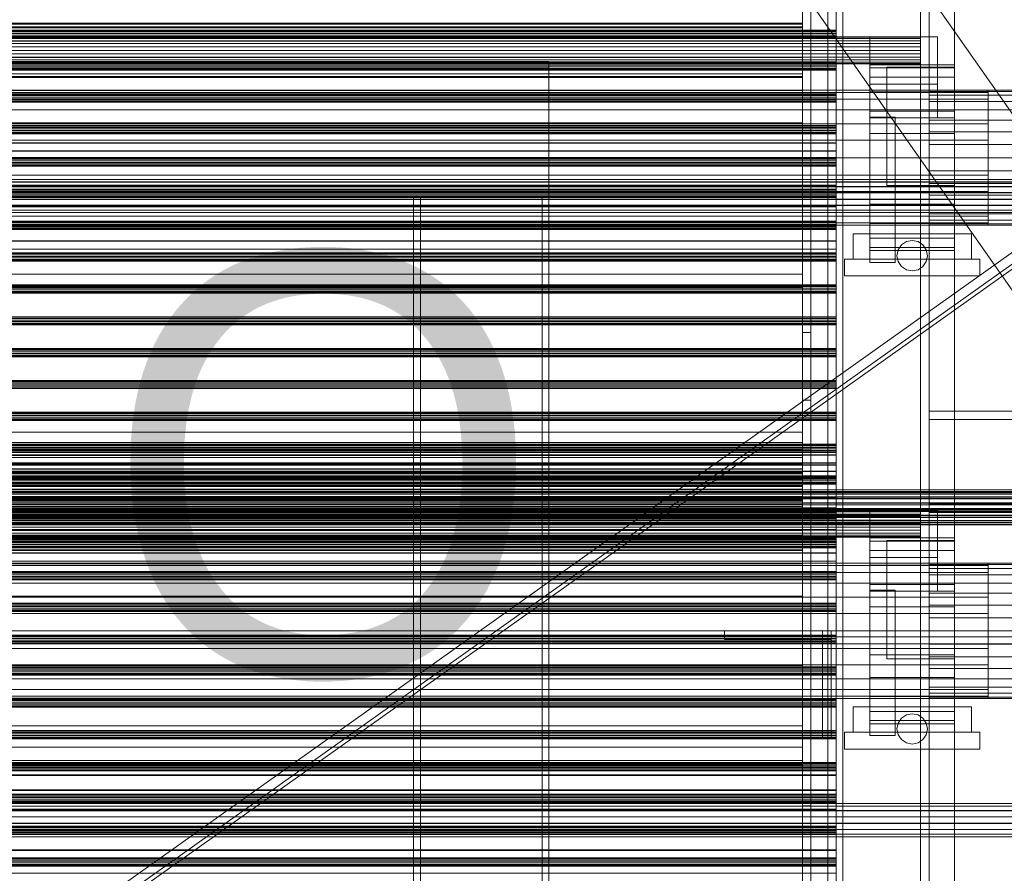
# Model space of a CAD drawing. Header units: millimetres. Extents: x -4395 to 65662, y -65530 to 6847.
# Tile 400 of 656: x 787 to 1369, y -34217 to -33712. Entities that reach past the tile are written whole.
import ezdxf

# ---------------------------------------------------------------- set-up
doc = ezdxf.new("R2010")
doc.units = ezdxf.units.MM
for name, color, linetype, lineweight in [('COTAS_O', 1, 'Continuous', 0), ('frontal_C01', 7, 'Continuous', 0), ('frontal_C03', 7, 'Continuous', 0), ('frontal_secador', 7, 'Continuous', 0), ('frontal_tolva', 7, 'Continuous', 0)]:
    doc.layers.add(name, color=color, linetype=linetype, lineweight=lineweight)
doc.dimstyles.new('R19_100', dxfattribs={"dimtxt": 250, "dimasz": 150, "dimexe": 150, "dimexo": 80, "dimgap": 100, "dimtad": 1, "dimtih": 1, "dimtoh": 1, "dimdsep": 46, "dimcen": 0.09, "dimadec": 0, "dimazin": 0, "dimtfac": 1, "dimtdec": 4, "dimtofl": 0, "dimtmove": 0, "dimatfit": 3, "dimfxl": 1, "dimtolj": 1, "dimtzin": 0, "dimarcsym": 0})

# ---------------------------------------------------------------- blocks, each defined once
blk = doc.blocks.new('DIM_R33_43')
at = {"layer": 'COTAS_O'}
for p, q in [((-1725, -33700), (-1575, -33655)), ((1725, -33700), (1575, -33655)), ((-1725, -34400), (-1725, -33700)), ((-1725, -33700), (1725, -33700)), ((-1725, -33700), (-1575, -33745)), ((1725, -33700), (1575, -33745)), ((1725, -34400), (1725, -33700))]:
    blk.add_line(p, q, dxfattribs=at)
blk.add_text('3450 O', height=250, dxfattribs=at).set_placement((0, -33600))
blk = doc.blocks.new('DIM_R33_47')
at = {"layer": 'COTAS_O'}
for p, q in [((-650, -34200), (-500, -34155)), ((650, -34200), (500, -34155)), ((-650, -34900), (-650, -34200)), ((-650, -34200), (650, -34200)), ((-650, -34200), (-500, -34245)), ((650, -34200), (500, -34245)), ((650, -34900), (650, -34200))]:
    blk.add_line(p, q, dxfattribs=at)
blk.add_text('1300 O', height=250, dxfattribs=at).set_placement((0, -34100))

msp = doc.modelspace()

# ---------------------------------------------------------------- linework, layer by layer
at = {"layer": 'frontal_C01'}
for p, q in [((-1100, -33736.606), (1100, -33736.606)), ((1100, -33740.606), (-1100, -33740.606)), ((1100, -33736.606), (1100, -33816.606)), ((1100, -33736.606), (1100, -33740.606)), ((1100, -33812.606), (1100, -33740.606)), ((-1100, -33812.606), (1100, -33812.606)), ((-1100, -33816.606), (1100, -33816.606)), ((1020, -35988), (1020, -33816.606)), ((1020, -33816.606), (1024, -33816.606)), ((1100, -33816.606), (1020, -33816.606)), ((1024, -35988), (1024, -33816.606)), ((1024, -33816.606), (1096, -33816.606)), ((1096, -33816.606), (1096, -35988)), ((1100, -33816.606), (1096, -33816.606)), ((1100, -33816.606), (1100, -33812.606)), ((1100, -35988), (1100, -33816.606))]:
    msp.add_line(p, q, dxfattribs=at)
at = {"layer": 'frontal_C03'}
for p, q in [((1270, -35234.965), (1270, -32645.272)), ((1274, -32645.272), (1274, -35234.965)), ((1270, -32745.445), (1270, -35335.139)), ((1274, -35335.139), (1274, -32745.445)), ((1270, -33718.011), (-1230, -33718.011)), ((1270, -33718.397), (-1230, -33718.397)), ((1270, -33719.063), (1270, -33718.011)), ((1270, -33718.011), (1270, -33718.397)), ((1270, -33718.397), (1270, -33719.995)), ((1270, -33719.063), (-1230, -33719.063)), ((-1230, -33719.995), (1270, -33719.995)), ((1270, -33720.937), (-1230, -33720.937)), ((1270, -33721.869), (-1230, -33721.869)), ((1270, -33722.535), (-1230, -33722.535)), ((1270, -33722.921), (-1230, -33722.921)), ((1270, -33720.937), (1270, -33719.063)), ((1270, -33719.995), (1270, -33721.869)), ((1270, -33722.535), (1270, -33720.937)), ((1270, -33721.869), (1270, -33722.921)), ((1270, -33722.921), (1270, -33722.535)), ((1270, -33736.852), (-1230, -33736.852)), ((1270, -33737.238), (-1230, -33737.238)), ((1270, -33737.904), (-1230, -33737.904)), ((-1230, -33738.836), (1270, -33738.836)), ((1270, -33739.778), (-1230, -33739.778)), ((1270, -33740.71), (-1230, -33740.71)), ((1270, -33741.376), (-1230, -33741.376)), ((1270, -33741.762), (-1230, -33741.762)), ((1270, -33737.904), (1270, -33736.852)), ((1270, -33736.852), (1270, -33737.238)), ((1270, -33737.238), (1270, -33738.836)), ((1270, -33739.778), (1270, -33737.904)), ((1270, -33738.836), (1270, -33740.71)), ((1270, -33741.376), (1270, -33739.778)), ((1270, -33740.71), (1270, -33741.762)), ((1270, -33741.762), (1270, -33741.376)), ((1270, -33755.693), (-1230, -33755.693)), ((1270, -33756.079), (-1230, -33756.079)), ((1270, -33756.745), (-1230, -33756.745)), ((-1230, -33757.677), (1270, -33757.677)), ((1270, -33758.619), (-1230, -33758.619)), ((1270, -33759.551), (-1230, -33759.551)), ((1270, -33756.745), (1270, -33755.693)), ((1270, -33755.693), (1270, -33756.079)), ((1270, -33756.079), (1270, -33757.677)), ((1270, -33758.619), (1270, -33756.745)), ((1270, -33757.677), (1270, -33759.551)), ((1270, -33760.217), (1270, -33758.619)), ((1270, -33759.551), (1270, -33760.603)), ((1270, -33760.217), (-1230, -33760.217)), ((1270, -33760.603), (-1230, -33760.603)), ((1270, -33760.603), (1270, -33760.217)), ((1270, -33774.534), (-1230, -33774.534)), ((1270, -33774.92), (-1230, -33774.92)), ((1270, -33775.586), (-1230, -33775.586)), ((-1230, -33776.518), (1270, -33776.518)), ((1270, -33775.586), (1270, -33774.534)), ((1270, -33774.534), (1270, -33774.92)), ((1270, -33774.92), (1270, -33776.518)), ((1270, -33777.46), (1270, -33775.586)), ((1270, -33776.518), (1270, -33778.392)), ((1270, -33777.46), (-1230, -33777.46)), ((1270, -33778.392), (-1230, -33778.392)), ((1270, -33779.058), (-1230, -33779.058)), ((1270, -33779.444), (-1230, -33779.444)), ((1270, -33779.058), (1270, -33777.46)), ((1270, -33778.392), (1270, -33779.444)), ((1270, -33779.444), (1270, -33779.058)), ((1270, -33784.766), (-1230, -33784.766)), ((1270, -33784.851), (-1230, -33784.851)), ((1270, -33789.465), (1270, -33784.766)), ((1270, -33784.766), (1270, -33784.851)), ((1270, -33784.851), (1270, -33789.707)), ((1270, -33789.465), (-1230, -33789.465)), ((1270, -33789.707), (-1230, -33789.707)), ((1270, -33793.375), (-1230, -33793.375)), ((1270, -33793.761), (-1230, -33793.761)), ((1270, -33794.427), (-1230, -33794.427)), ((1270, -33798.234), (1270, -33789.465)), ((1270, -33789.707), (1270, -33798.596)), ((1270, -33794.427), (1270, -33793.375)), ((1270, -33793.375), (1270, -33793.761)), ((1270, -33793.761), (1270, -33795.359)), ((1270, -33796.301), (1270, -33794.427)), ((-1230, -33795.359), (1270, -33795.359)), ((1270, -33796.301), (-1230, -33796.301)), ((1270, -33797.233), (-1230, -33797.233)), ((1270, -33797.899), (-1230, -33797.899)), ((1270, -33798.234), (-1230, -33798.234)), ((1270, -33798.285), (-1230, -33798.285)), ((1270, -33798.596), (-1230, -33798.596)), ((1270, -33795.359), (1270, -33797.233)), ((1270, -33797.899), (1270, -33796.301)), ((1270, -33797.233), (1270, -33798.285)), ((1270, -33798.285), (1270, -33797.899)), ((1270, -33809.736), (1270, -33798.234)), ((1270, -33798.596), (1270, -33810.164)), ((1516, -33806.372), (-1476, -33806.372)), ((1516, -33806.398), (-1476, -33806.398)), ((1516, -33807.84), (-1476, -33807.84)), ((1516, -33807.916), (-1476, -33807.916)), ((1516, -33810.58), (-1476, -33810.58)), ((1516, -33810.694), (-1476, -33810.694)), ((1270, -33809.736), (-1230, -33809.736)), ((-1230, -33810.164), (1270, -33810.164)), ((1270, -33822.222), (1270, -33809.736)), ((1270, -33810.164), (1270, -33822.649)), ((1516, -33814.175), (-1476, -33814.175)), ((-1476, -33814.309), (1516, -33814.309)), ((1270, -33812.216), (-1230, -33812.216)), ((1270, -33812.602), (-1230, -33812.602)), ((1270, -33813.268), (-1230, -33813.268)), ((-1230, -33814.2), (1270, -33814.2)), ((1270, -33815.142), (-1230, -33815.142)), ((1270, -33816.074), (-1230, -33816.074)), ((1270, -33816.74), (-1230, -33816.74)), ((1270, -33817.126), (-1230, -33817.126)), ((1270, -33813.268), (1270, -33812.216)), ((1270, -33812.216), (1270, -33812.602)), ((1270, -33812.602), (1270, -33814.2)), ((1270, -33815.142), (1270, -33813.268)), ((1270, -33814.2), (1270, -33816.074)), ((1270, -33816.74), (1270, -33815.142)), ((1270, -33816.074), (1270, -33817.126)), ((1270, -33817.126), (1270, -33816.74)), ((1516, -33818.077), (-1476, -33818.077)), ((1516, -33818.21), (-1476, -33818.21)), ((1516, -33821.692), (-1476, -33821.692)), ((1516, -33821.805), (-1476, -33821.805)), ((1270, -33822.222), (-1230, -33822.222)), ((1270, -33822.649), (-1230, -33822.649)), ((1270, -33833.789), (1270, -33822.222)), ((1270, -33822.649), (1270, -33834.152)), ((1516, -33824.469), (-1476, -33824.469)), ((1516, -33824.545), (-1476, -33824.545)), ((1516, -33825.987), (-1476, -33825.987)), ((1516, -33826.014), (-1476, -33826.014)), ((1270, -33831.057), (-1230, -33831.057)), ((1270, -33831.443), (-1230, -33831.443)), ((1270, -33832.109), (-1230, -33832.109)), ((-1230, -33833.041), (1270, -33833.041)), ((1270, -33833.789), (-1230, -33833.789)), ((1270, -33833.983), (-1230, -33833.983)), ((1270, -33834.152), (-1230, -33834.152)), ((1270, -33834.915), (-1230, -33834.915)), ((1270, -33832.109), (1270, -33831.057)), ((1270, -33831.057), (1270, -33831.443)), ((1270, -33831.443), (1270, -33833.041)), ((1270, -33833.983), (1270, -33832.109)), ((1270, -33833.041), (1270, -33834.915)), ((1270, -33842.678), (1270, -33833.789)), ((1270, -33835.581), (1270, -33833.983)), ((1270, -33834.152), (1270, -33842.92)), ((1270, -33834.915), (1270, -33835.967)), ((1270, -33835.581), (-1230, -33835.581)), ((1270, -33835.967), (-1230, -33835.967)), ((1270, -33835.967), (1270, -33835.581)), ((1270, -33842.678), (-1230, -33842.678)), ((1270, -33842.92), (-1230, -33842.92)), ((1270, -33847.535), (1270, -33842.678)), ((1270, -33842.92), (1270, -33847.62)), ((1270, -33847.535), (-1230, -33847.535)), ((1270, -33847.62), (-1230, -33847.62)), ((1270, -33849.898), (-1230, -33849.898)), ((1270, -33850.284), (-1230, -33850.284)), ((1270, -33850.95), (-1230, -33850.95)), ((-1230, -33851.882), (1270, -33851.882)), ((1270, -33852.824), (-1230, -33852.824)), ((1270, -33847.62), (1270, -33847.535)), ((1270, -33850.95), (1270, -33849.898)), ((1270, -33849.898), (1270, -33850.284)), ((1270, -33850.284), (1270, -33851.882)), ((1270, -33852.824), (1270, -33850.95)), ((1270, -33851.882), (1270, -33853.756)), ((1270, -33854.422), (1270, -33852.824)), ((1270, -33853.756), (-1230, -33853.756)), ((1270, -33854.422), (-1230, -33854.422)), ((1270, -33854.808), (-1230, -33854.808)), ((1270, -33853.756), (1270, -33854.808)), ((1270, -33854.808), (1270, -33854.422)), ((1270, -33868.739), (-1230, -33868.739)), ((1270, -33869.125), (-1230, -33869.125)), ((1270, -33869.791), (-1230, -33869.791)), ((1270, -33869.791), (1270, -33868.739)), ((1270, -33868.739), (1270, -33869.125)), ((1270, -33869.125), (1270, -33870.723)), ((1270, -33871.665), (1270, -33869.791)), ((-1230, -33870.723), (1270, -33870.723)), ((1270, -33871.665), (-1230, -33871.665)), ((1270, -33872.597), (-1230, -33872.597)), ((1270, -33873.263), (-1230, -33873.263)), ((1270, -33873.649), (-1230, -33873.649)), ((1270, -33870.723), (1270, -33872.597)), ((1270, -33873.263), (1270, -33871.665)), ((1270, -33872.597), (1270, -33873.649)), ((1270, -33873.649), (1270, -33873.263)), ((1270, -33887.58), (-1230, -33887.58)), ((1270, -33888.632), (1270, -33887.58)), ((1270, -33887.58), (1270, -33887.966)), ((1270, -33887.966), (-1230, -33887.966)), ((1270, -33888.632), (-1230, -33888.632)), ((-1230, -33889.564), (1270, -33889.564)), ((1270, -33890.506), (-1230, -33890.506)), ((1270, -33891.438), (-1230, -33891.438)), ((1270, -33892.104), (-1230, -33892.104)), ((1270, -33892.49), (-1230, -33892.49)), ((1270, -33887.966), (1270, -33889.564)), ((1270, -33890.506), (1270, -33888.632)), ((1270, -33889.564), (1270, -33891.438)), ((1270, -33892.104), (1270, -33890.506)), ((1270, -33891.438), (1270, -33892.49)), ((1270, -33892.49), (1270, -33892.104)), ((1270, -33906.421), (-1230, -33906.421)), ((1270, -33906.807), (-1230, -33906.807)), ((1270, -33907.473), (-1230, -33907.473)), ((-1230, -33908.405), (1270, -33908.405)), ((1270, -33909.347), (-1230, -33909.347)), ((1270, -33910.279), (-1230, -33910.279)), ((1270, -33910.945), (-1230, -33910.945)), ((1270, -33907.473), (1270, -33906.421)), ((1270, -33906.421), (1270, -33906.807)), ((1270, -33906.807), (1270, -33908.405)), ((1270, -33909.347), (1270, -33907.473)), ((1270, -33908.405), (1270, -33910.279)), ((1270, -33910.945), (1270, -33909.347)), ((1270, -33910.279), (1270, -33911.331)), ((1270, -33911.331), (1270, -33910.945)), ((1270, -33911.331), (-1230, -33911.331)), ((1270, -33925.262), (-1230, -33925.262)), ((1270, -33925.648), (-1230, -33925.648)), ((1270, -33926.314), (-1230, -33926.314)), ((-1230, -33927.246), (1270, -33927.246)), ((1270, -33928.188), (-1230, -33928.188)), ((1270, -33926.314), (1270, -33925.262)), ((1270, -33925.262), (1270, -33925.648)), ((1270, -33925.648), (1270, -33927.246)), ((1270, -33928.188), (1270, -33926.314)), ((1270, -33927.246), (1270, -33929.12)), ((1270, -33929.786), (1270, -33928.188)), ((1270, -33929.12), (-1230, -33929.12)), ((1270, -33929.786), (-1230, -33929.786)), ((1270, -33930.172), (-1230, -33930.172)), ((1270, -33929.12), (1270, -33930.172)), ((1270, -33930.172), (1270, -33929.786)), ((1270, -33944.103), (-1230, -33944.103)), ((1270, -33944.489), (-1230, -33944.489)), ((1270, -33945.155), (-1230, -33945.155)), ((1270, -33945.155), (1270, -33944.103)), ((1270, -33944.103), (1270, -33944.489)), ((1270, -33944.489), (1270, -33946.087)), ((1270, -33947.029), (1270, -33945.155)), ((-1230, -33946.087), (1270, -33946.087)), ((1270, -33947.029), (-1230, -33947.029)), ((1270, -33947.961), (-1230, -33947.961)), ((1270, -33948.627), (-1230, -33948.627)), ((1270, -33949.013), (-1230, -33949.013)), ((1270, -33946.087), (1270, -33947.961)), ((1270, -33948.627), (1270, -33947.029)), ((1270, -33947.961), (1270, -33949.013)), ((1270, -33949.013), (1270, -33948.627)), ((1270, -33962.944), (-1230, -33962.944)), ((1270, -33963.33), (-1230, -33963.33)), ((1270, -33963.996), (1270, -33962.944)), ((1270, -33962.944), (1270, -33963.33)), ((1270, -33963.33), (1270, -33964.928)), ((1270, -33963.996), (-1230, -33963.996)), ((-1230, -33964.928), (1270, -33964.928)), ((1270, -33965.87), (-1230, -33965.87)), ((1270, -33966.802), (-1230, -33966.802)), ((1270, -33967.468), (-1230, -33967.468)), ((1270, -33967.854), (-1230, -33967.854)), ((1270, -33965.87), (1270, -33963.996)), ((1270, -33964.928), (1270, -33966.802)), ((1270, -33967.468), (1270, -33965.87)), ((1270, -33966.802), (1270, -33967.854)), ((1270, -33967.854), (1270, -33967.468)), ((1270, -33969.407), (-1230, -33969.407)), ((1270, -33969.492), (-1230, -33969.492)), ((1270, -33974.107), (-1230, -33974.107)), ((1270, -33974.349), (-1230, -33974.349)), ((1270, -33974.107), (1270, -33969.407)), ((1270, -33969.407), (1270, -33969.492)), ((1270, -33969.492), (1270, -33974.349)), ((1270, -33982.875), (1270, -33974.107)), ((1270, -33974.349), (1270, -33983.238)), ((1270, -33975.291), (-1230, -33975.291)), ((1270, -33975.358), (-1230, -33975.358)), ((1270, -33978.963), (-1230, -33978.963)), ((1270, -33979.152), (-1230, -33979.152)), ((1270, -33978.963), (1270, -33975.291)), ((1270, -33975.291), (1270, -33975.358)), ((1270, -33975.358), (1270, -33979.152)), ((1270, -33985.813), (1270, -33978.963)), ((1270, -33979.152), (1270, -33986.096)), ((1270, -33981.785), (-1230, -33981.785)), ((1270, -33982.171), (-1230, -33982.171)), ((1270, -33982.837), (-1230, -33982.837)), ((1270, -33982.875), (-1230, -33982.875)), ((1270, -33983.238), (-1230, -33983.238)), ((-1230, -33983.769), (1270, -33983.769)), ((1270, -33984.711), (-1230, -33984.711)), ((1270, -33985.643), (-1230, -33985.643)), ((1270, -33985.813), (-1230, -33985.813)), ((1270, -33986.096), (-1230, -33986.096)), ((1270, -33986.309), (-1230, -33986.309)), ((1270, -33986.695), (-1230, -33986.695)), ((1270, -33982.837), (1270, -33981.785)), ((1270, -33981.785), (1270, -33982.171)), ((1270, -33982.171), (1270, -33983.769)), ((1270, -33984.711), (1270, -33982.837)), ((1270, -33994.378), (1270, -33982.875)), ((1270, -33983.238), (1270, -33994.805)), ((1270, -33983.769), (1270, -33985.643)), ((1270, -33986.309), (1270, -33984.711)), ((1270, -33985.643), (1270, -33986.695)), ((1270, -33994.8), (1270, -33985.813)), ((1270, -33986.096), (1270, -33995.133)), ((1270, -33986.695), (1270, -33986.309)), ((1516, -33990.023), (-1476, -33990.023)), ((1516, -33990.049), (-1476, -33990.049)), ((1516, -33991.013), (-1476, -33991.013)), ((1516, -33991.04), (-1476, -33991.04)), ((1516, -33991.491), (-1476, -33991.491)), ((1516, -33991.567), (-1476, -33991.567)), ((1516, -33992.482), (-1476, -33992.482)), ((1516, -33992.558), (-1476, -33992.558)), ((1516, -33994.231), (-1476, -33994.231)), ((1516, -33994.345), (-1476, -33994.345)), ((1516, -33995.222), (-1476, -33995.222)), ((1516, -33995.335), (-1476, -33995.335)), ((1516, -33997.826), (-1476, -33997.826)), ((-1476, -33997.959), (1516, -33997.959)), ((1270, -33994.378), (-1230, -33994.378)), ((1270, -33994.8), (-1230, -33994.8)), ((-1230, -33994.805), (1270, -33994.805)), ((-1230, -33995.133), (1270, -33995.133)), ((1270, -34006.863), (1270, -33994.378)), ((1270, -34004.554), (1270, -33994.8)), ((1270, -33994.805), (1270, -34007.291)), ((1270, -33995.133), (1270, -34004.888)), ((-1580, -34001.095), (1620, -34001.095)), ((1516, -33998.817), (-1476, -33998.817)), ((-1476, -33998.95), (1516, -33998.95)), ((1516, -34001.728), (-1476, -34001.728)), ((1516, -34001.861), (-1476, -34001.861)), ((1516, -34002.718), (-1476, -34002.718)), ((1516, -34002.852), (-1476, -34002.852)), ((1270, -34000.626), (-1230, -34000.626)), ((1270, -34001.012), (-1230, -34001.012)), ((1270, -34001.678), (-1230, -34001.678)), ((-1230, -34002.61), (1270, -34002.61)), ((1270, -34003.552), (-1230, -34003.552)), ((1270, -34001.678), (1270, -34000.626)), ((1270, -34000.626), (1270, -34001.012)), ((1270, -34001.012), (1270, -34002.61)), ((1270, -34003.552), (1270, -34001.678)), ((1270, -34002.61), (1270, -34004.484)), ((1270, -34005.15), (1270, -34003.552)), ((1620, -34005.095), (-1580, -34005.095)), ((1516, -34005.343), (-1476, -34005.343)), ((1516, -34005.456), (-1476, -34005.456)), ((1516, -34006.333), (-1476, -34006.333)), ((1516, -34006.446), (-1476, -34006.446)), ((1516, -34008.12), (-1476, -34008.12)), ((1516, -34008.196), (-1476, -34008.196)), ((1516, -34009.111), (-1476, -34009.111)), ((1516, -34009.187), (-1476, -34009.187)), ((1516, -34009.638), (-1476, -34009.638)), ((1516, -34009.664), (-1476, -34009.664)), ((1270, -34004.484), (-1230, -34004.484)), ((1270, -34004.554), (-1230, -34004.554)), ((1270, -34004.888), (-1230, -34004.888)), ((1270, -34005.15), (-1230, -34005.15)), ((1270, -34005.536), (-1230, -34005.536)), ((1270, -34006.863), (-1230, -34006.863)), ((1270, -34007.291), (-1230, -34007.291)), ((1270, -34004.484), (1270, -34005.536)), ((1270, -34013.591), (1270, -34004.554)), ((1270, -34004.888), (1270, -34013.874)), ((1270, -34005.536), (1270, -34005.15)), ((1270, -34018.431), (1270, -34006.863)), ((1270, -34007.291), (1270, -34018.793)), ((1516, -34010.629), (-1476, -34010.629)), ((1516, -34010.655), (-1476, -34010.655)), ((1270, -34013.591), (-1230, -34013.591)), ((1270, -34013.874), (-1230, -34013.874)), ((1270, -34020.535), (1270, -34013.591)), ((1270, -34013.874), (1270, -34020.724)), ((1270, -34018.431), (-1230, -34018.431)), ((1270, -34018.793), (-1230, -34018.793)), ((1270, -34019.467), (-1230, -34019.467)), ((1270, -34019.853), (-1230, -34019.853)), ((1270, -34020.519), (-1230, -34020.519)), ((1270, -34020.535), (-1230, -34020.535)), ((1270, -34020.724), (-1230, -34020.724)), ((-1230, -34021.451), (1270, -34021.451)), ((1270, -34027.32), (1270, -34018.431)), ((1270, -34018.793), (1270, -34027.562)), ((1270, -34020.519), (1270, -34019.467)), ((1270, -34019.467), (1270, -34019.853)), ((1270, -34019.853), (1270, -34021.451)), ((1270, -34022.393), (1270, -34020.519)), ((1270, -34024.329), (1270, -34020.535)), ((1270, -34020.724), (1270, -34024.396)), ((1270, -34021.451), (1270, -34023.325)), ((1270, -34022.393), (-1230, -34022.393)), ((1270, -34023.325), (-1230, -34023.325)), ((1270, -34023.991), (-1230, -34023.991)), ((1270, -34024.329), (-1230, -34024.329)), ((1270, -34024.377), (-1230, -34024.377)), ((1270, -34024.396), (-1230, -34024.396)), ((1270, -34027.32), (-1230, -34027.32)), ((1270, -34027.562), (-1230, -34027.562)), ((1270, -34023.991), (1270, -34022.393)), ((1270, -34023.325), (1270, -34024.377)), ((1270, -34024.377), (1270, -34023.991)), ((1270, -34024.396), (1270, -34024.329)), ((1270, -34032.176), (1270, -34027.32)), ((1270, -34027.562), (1270, -34032.261)), ((1270, -34032.176), (-1230, -34032.176)), ((1270, -34032.261), (-1230, -34032.261)), ((1270, -34032.261), (1270, -34032.176)), ((1270, -34038.308), (-1230, -34038.308)), ((1270, -34038.694), (-1230, -34038.694)), ((1270, -34039.36), (1270, -34038.308)), ((1270, -34038.308), (1270, -34038.694)), ((1270, -34038.694), (1270, -34040.292)), ((1270, -34039.36), (-1230, -34039.36)), ((-1230, -34040.292), (1270, -34040.292)), ((1270, -34041.234), (-1230, -34041.234)), ((1270, -34042.166), (-1230, -34042.166)), ((1270, -34042.832), (-1230, -34042.832)), ((1270, -34043.218), (-1230, -34043.218)), ((1270, -34041.234), (1270, -34039.36)), ((1270, -34040.292), (1270, -34042.166)), ((1270, -34042.832), (1270, -34041.234)), ((1270, -34042.166), (1270, -34043.218)), ((1270, -34043.218), (1270, -34042.832)), ((1270, -34057.149), (-1230, -34057.149)), ((1270, -34057.535), (-1230, -34057.535)), ((1270, -34058.201), (-1230, -34058.201)), ((-1230, -34059.133), (1270, -34059.133)), ((1270, -34060.075), (-1230, -34060.075)), ((1270, -34061.007), (-1230, -34061.007)), ((1270, -34061.673), (-1230, -34061.673)), ((1270, -34062.059), (-1230, -34062.059)), ((1270, -34058.201), (1270, -34057.149)), ((1270, -34057.149), (1270, -34057.535)), ((1270, -34057.535), (1270, -34059.133)), ((1270, -34060.075), (1270, -34058.201)), ((1270, -34059.133), (1270, -34061.007)), ((1270, -34061.673), (1270, -34060.075)), ((1270, -34061.007), (1270, -34062.059)), ((1270, -34062.059), (1270, -34061.673)), ((-1580, -34077.095), (1620, -34077.095)), ((1270, -34075.99), (-1230, -34075.99)), ((1270, -34076.376), (-1230, -34076.376)), ((1270, -34077.042), (-1230, -34077.042)), ((-1230, -34077.974), (1270, -34077.974)), ((1270, -34078.916), (-1230, -34078.916)), ((1270, -34079.848), (-1230, -34079.848)), ((1270, -34077.042), (1270, -34075.99)), ((1270, -34075.99), (1270, -34076.376)), ((1270, -34076.376), (1270, -34077.974)), ((1270, -34078.916), (1270, -34077.042)), ((1270, -34077.974), (1270, -34079.848)), ((1270, -34080.514), (1270, -34078.916)), ((1270, -34079.848), (1270, -34080.9)), ((-1580, -34081.095), (1620, -34081.095)), ((1270, -34080.514), (-1230, -34080.514)), ((1270, -34080.9), (-1230, -34080.9)), ((1270, -34080.9), (1270, -34080.514)), ((1270, -34094.831), (-1230, -34094.831)), ((1270, -34095.217), (-1230, -34095.217)), ((1270, -34095.883), (-1230, -34095.883)), ((-1230, -34096.815), (1270, -34096.815)), ((1270, -34095.883), (1270, -34094.831)), ((1270, -34094.831), (1270, -34095.217)), ((1270, -34095.217), (1270, -34096.815)), ((1270, -34097.757), (1270, -34095.883)), ((1270, -34096.815), (1270, -34098.689)), ((1270, -34097.757), (-1230, -34097.757)), ((1270, -34098.689), (-1230, -34098.689)), ((1270, -34099.355), (-1230, -34099.355)), ((1270, -34099.741), (-1230, -34099.741)), ((1270, -34099.355), (1270, -34097.757)), ((1270, -34098.689), (1270, -34099.741)), ((1270, -34099.741), (1270, -34099.355)), ((1270, -34113.672), (-1230, -34113.672)), ((1270, -34114.058), (-1230, -34114.058)), ((1270, -34114.724), (-1230, -34114.724)), ((1270, -34114.724), (1270, -34113.672)), ((1270, -34113.672), (1270, -34114.058)), ((1270, -34114.058), (1270, -34115.656)), ((1270, -34116.598), (1270, -34114.724)), ((-1230, -34115.656), (1270, -34115.656)), ((1270, -34116.598), (-1230, -34116.598)), ((1270, -34117.53), (-1230, -34117.53)), ((1270, -34118.196), (-1230, -34118.196)), ((1270, -34118.582), (-1230, -34118.582)), ((1270, -34115.656), (1270, -34117.53)), ((1270, -34118.196), (1270, -34116.598)), ((1270, -34117.53), (1270, -34118.582)), ((1270, -34118.582), (1270, -34118.196)), ((1270, -34132.513), (-1230, -34132.513)), ((1270, -34132.899), (-1230, -34132.899)), ((1270, -34133.565), (-1230, -34133.565)), ((-1230, -34134.497), (1270, -34134.497)), ((1270, -34135.439), (-1230, -34135.439)), ((1270, -34136.371), (-1230, -34136.371)), ((1270, -34137.037), (-1230, -34137.037)), ((1270, -34137.423), (-1230, -34137.423)), ((1270, -34133.565), (1270, -34132.513)), ((1270, -34132.513), (1270, -34132.899)), ((1270, -34132.899), (1270, -34134.497)), ((1270, -34135.439), (1270, -34133.565)), ((1270, -34134.497), (1270, -34136.371)), ((1270, -34137.037), (1270, -34135.439)), ((1270, -34136.371), (1270, -34137.423)), ((1270, -34137.423), (1270, -34137.037)), ((1270, -34151.354), (-1230, -34151.354)), ((1270, -34151.74), (-1230, -34151.74)), ((1270, -34152.406), (-1230, -34152.406)), ((-1230, -34153.338), (1270, -34153.338)), ((1270, -34154.049), (-1230, -34154.049)), ((1270, -34154.134), (-1230, -34154.134)), ((1270, -34154.28), (-1230, -34154.28)), ((1270, -34155.212), (-1230, -34155.212)), ((1270, -34152.406), (1270, -34151.354)), ((1270, -34151.354), (1270, -34151.74)), ((1270, -34151.74), (1270, -34153.338)), ((1270, -34154.28), (1270, -34152.406)), ((1270, -34153.338), (1270, -34155.212)), ((1270, -34158.749), (1270, -34154.049)), ((1270, -34154.049), (1270, -34154.134)), ((1270, -34154.134), (1270, -34158.991)), ((1270, -34155.878), (1270, -34154.28)), ((1270, -34155.212), (1270, -34156.264)), ((1270, -34155.878), (-1230, -34155.878)), ((1270, -34156.264), (-1230, -34156.264)), ((1270, -34158.749), (-1230, -34158.749)), ((1270, -34158.991), (-1230, -34158.991)), ((1270, -34156.264), (1270, -34155.878)), ((1270, -34167.517), (1270, -34158.749)), ((1270, -34158.991), (1270, -34167.879)), ((1270, -34167.517), (-1230, -34167.517)), ((1270, -34167.879), (-1230, -34167.879)), ((1270, -34170.195), (-1230, -34170.195)), ((1270, -34170.581), (-1230, -34170.581)), ((1270, -34171.247), (-1230, -34171.247)), ((-1230, -34172.179), (1270, -34172.179)), ((1270, -34173.121), (-1230, -34173.121)), ((1270, -34179.02), (1270, -34167.517)), ((1270, -34167.879), (1270, -34179.447)), ((1270, -34171.247), (1270, -34170.195)), ((1270, -34170.195), (1270, -34170.581)), ((1270, -34170.581), (1270, -34172.179)), ((1270, -34173.121), (1270, -34171.247)), ((1270, -34172.179), (1270, -34174.053)), ((1270, -34174.719), (1270, -34173.121)), ((1516, -34175.655), (-1476, -34175.655)), ((1516, -34175.682), (-1476, -34175.682)), ((1516, -34177.124), (-1476, -34177.124)), ((1516, -34177.199), (-1476, -34177.199)), ((1270, -34174.053), (-1230, -34174.053)), ((1270, -34174.719), (-1230, -34174.719)), ((1270, -34175.105), (-1230, -34175.105)), ((1270, -34179.02), (-1230, -34179.02)), ((1270, -34174.053), (1270, -34175.105)), ((1270, -34175.105), (1270, -34174.719)), ((1270, -34191.505), (1270, -34179.02)), ((1516, -34179.864), (-1476, -34179.864)), ((1516, -34179.977), (-1476, -34179.977)), ((1516, -34183.458), (-1476, -34183.458)), ((-1476, -34183.592), (1516, -34183.592)), ((-1230, -34179.447), (1270, -34179.447)), ((1270, -34179.447), (1270, -34191.932)), ((1516, -34187.36), (-1476, -34187.36)), ((1516, -34187.494), (-1476, -34187.494)), ((1270, -34189.036), (-1230, -34189.036)), ((1270, -34189.422), (-1230, -34189.422)), ((1270, -34190.088), (-1230, -34190.088)), ((1270, -34190.088), (1270, -34189.036)), ((1270, -34189.036), (1270, -34189.422)), ((1270, -34189.422), (1270, -34191.02)), ((1270, -34191.962), (1270, -34190.088)), ((1516, -34190.975), (-1476, -34190.975)), ((1516, -34191.088), (-1476, -34191.088)), ((1516, -34193.753), (-1476, -34193.753)), ((1516, -34193.828), (-1476, -34193.828)), ((1516, -34195.27), (-1476, -34195.27)), ((1516, -34195.297), (-1476, -34195.297)), ((-1230, -34191.02), (1270, -34191.02)), ((1270, -34191.505), (-1230, -34191.505)), ((1270, -34191.932), (-1230, -34191.932)), ((1270, -34191.962), (-1230, -34191.962)), ((1270, -34192.894), (-1230, -34192.894)), ((1270, -34193.56), (-1230, -34193.56)), ((1270, -34193.946), (-1230, -34193.946)), ((1270, -34191.02), (1270, -34192.894)), ((1270, -34203.073), (1270, -34191.505)), ((1270, -34191.932), (1270, -34203.435)), ((1270, -34193.56), (1270, -34191.962)), ((1270, -34192.894), (1270, -34193.946)), ((1270, -34193.946), (1270, -34193.56)), ((1270, -34203.073), (-1230, -34203.073)), ((1270, -34203.435), (-1230, -34203.435)), ((1270, -34207.877), (-1230, -34207.877)), ((1270, -34211.961), (1270, -34203.073)), ((1270, -34203.435), (1270, -34212.203)), ((1270, -34208.929), (1270, -34207.877)), ((1270, -34207.877), (1270, -34208.263)), ((1270, -34208.263), (-1230, -34208.263)), ((1270, -34208.929), (-1230, -34208.929)), ((-1230, -34209.861), (1270, -34209.861)), ((1270, -34210.803), (-1230, -34210.803)), ((1270, -34211.735), (-1230, -34211.735)), ((1270, -34211.961), (-1230, -34211.961)), ((1270, -34212.203), (-1230, -34212.203)), ((1270, -34212.401), (-1230, -34212.401)), ((1270, -34212.787), (-1230, -34212.787)), ((1270, -34208.263), (1270, -34209.861)), ((1270, -34210.803), (1270, -34208.929)), ((1270, -34209.861), (1270, -34211.735)), ((1270, -34212.401), (1270, -34210.803)), ((1270, -34211.735), (1270, -34212.787)), ((1270, -34216.818), (1270, -34211.961)), ((1270, -34212.203), (1270, -34216.903)), ((1270, -34212.787), (1270, -34212.401)), ((1270, -34216.818), (-1230, -34216.818)), ((1270, -34216.903), (-1230, -34216.903)), ((1270, -34216.903), (1270, -34216.818))]:
    msp.add_line(p, q, dxfattribs=at)
at = {"layer": 'frontal_secador'}
for p, q in [((1340, -36000), (1340, -33000)), ((1265, -35980), (1265, -33075)), ((1270, -35980), (1270, -33075)), ((1320, -35980), (1320, -33075)), ((1325, -36000), (1325, -33075)), ((1325, -34600), (1325, -33075)), ((1325, -35980), (1325, -33075)), ((1250, -33897), (1250, -33657)), ((1250, -33657), (1250, -33726)), ((1255, -33657), (1255, -33897)), ((1255, -33726), (1255, -33657)), ((1250, -33716), (1250, -33704)), ((1250, -33708), (1250, -33720)), ((1250, -33714), (-1250, -33714)), ((1250, -33714.545), (-1250, -33714.545)), ((1250, -33716), (-1250, -33716)), ((1250, -33716.144), (-1250, -33716.144)), ((1250, -33716.709), (-1250, -33716.709)), ((1250, -33718.686), (-1250, -33718.686)), ((1250, -33716.709), (1250, -33714)), ((1250, -33714.545), (1250, -33714)), ((1250, -33716.144), (1250, -33714.545)), ((1250, -33956), (1250, -33716)), ((1250, -33716), (1250, -33722)), ((1250, -33716), (1250, -33720)), ((1250, -33718.686), (1250, -33716.144)), ((1250, -33724.651), (1250, -33716.709)), ((1250, -33722), (1250, -33718.686)), ((1320, -33722), (-1320, -33722)), ((1320, -33722.273), (-1320, -33722.273)), ((1320, -33723.072), (-1320, -33723.072)), ((1320, -33724.343), (-1320, -33724.343)), ((1250, -33720), (-1250, -33720)), ((1250, -33722), (-1250, -33722)), ((1250, -33724.651), (-1250, -33724.651)), ((1250, -33725.859), (1250, -33722)), ((1250, -33962), (1250, -33722)), ((1250, -33722), (1250, -33726)), ((1250, -33737.285), (1250, -33724.651)), ((1290, -33722), (1330, -33722)), ((1290, -33750), (1290, -33722)), ((1320, -33722.273), (1320, -33722)), ((1320, -33723.072), (1320, -33722.273)), ((1320, -33724.343), (1320, -33723.072)), ((1320, -33726), (1320, -33724.343)), ((1330, -33750), (1330, -33722)), ((1320, -33726), (-1320, -33726)), ((1320, -33727.929), (-1320, -33727.929)), ((-1320, -33730), (1320, -33730)), ((1250, -33725.859), (-1250, -33725.859)), ((-1250, -33726), (1250, -33726)), ((-1250, -33730), (1250, -33730)), ((1250, -33730), (1250, -33725.859)), ((1250, -33726), (1250, -33966)), ((1255, -33726), (1250, -33726)), ((1250, -33734.141), (1250, -33730)), ((1255, -33966), (1255, -33726)), ((1320, -33727.929), (1320, -33726)), ((1320, -33730), (1320, -33727.929)), ((1320, -33732.071), (1320, -33730)), ((1320, -33732.071), (-1320, -33732.071)), ((1320, -33734), (-1320, -33734)), ((1320, -33735.657), (-1320, -33735.657)), ((1250, -33734.141), (-1250, -33734.141)), ((1250, -33734.141), (1250, -33738)), ((1320, -33732.071), (1320, -33734)), ((1320, -33734), (1320, -33735.657)), ((1320, -33735.657), (1320, -33736.928)), ((1320, -33736.928), (-1320, -33736.928)), ((1320, -33737.727), (-1320, -33737.727)), ((1320, -33738), (-1320, -33738)), ((1250, -33737.285), (-1250, -33737.285)), ((1250, -33738), (-1250, -33738)), ((1250, -33741.314), (-1250, -33741.314)), ((1250, -33753.75), (1250, -33737.285)), ((1250, -33738), (1250, -33741.314)), ((1250, -33741.314), (1250, -33743.856)), ((1290, -33740.374), (1290, -33738.5)), ((1340, -33738.5), (1290, -33738.5)), ((1290, -33745.869), (1290, -33740.374)), ((1340, -33740.374), (1290, -33740.374)), ((1300, -33740), (1340, -33740)), ((1300, -33770), (1300, -33740)), ((1320, -33736.928), (1320, -33737.727)), ((1320, -33737.727), (1320, -33738)), ((1340, -33740.374), (1340, -33738.5)), ((1340, -33770), (1340, -33740)), ((1340, -33745.869), (1340, -33740.374)), ((1250, -33743.856), (-1250, -33743.856)), ((1250, -33745.455), (-1250, -33745.455)), ((1250, -33746), (-1250, -33746)), ((1250, -33743.856), (1250, -33745.455)), ((1250, -33745.455), (1250, -33746)), ((1290, -33754.609), (1290, -33745.869)), ((1340, -33745.869), (1290, -33745.869)), ((1340, -33754.609), (1340, -33745.869)), ((1360, -33753.5), (-1360, -33753.5)), ((1250, -33753.75), (-1250, -33753.75)), ((1250, -33772.924), (1250, -33753.75)), ((1290, -33750), (1330, -33750)), ((1290, -33770), (1290, -33750)), ((1325, -33754.269), (1325, -33753.5)), ((1480, -33753.5), (1325, -33753.5)), ((1430, -33753.5), (1325, -33753.5)), ((1330, -33770), (1330, -33750)), ((1360, -33754.863), (1360, -33753.5)), ((1360, -33754.863), (-1360, -33754.863)), ((1360, -33758.859), (-1360, -33758.859)), ((1290, -33766), (1290, -33754.609)), ((1340, -33754.609), (1290, -33754.609)), ((1325, -33756.545), (1325, -33754.269)), ((1480, -33754.269), (1325, -33754.269)), ((1430, -33754.269), (1325, -33754.269)), ((1325, -33760.241), (1325, -33756.545)), ((1480, -33756.545), (1325, -33756.545)), ((1430, -33756.545), (1325, -33756.545)), ((1340, -33766), (1340, -33754.609)), ((1360, -33758.859), (1360, -33754.863)), ((1360, -33765.216), (1360, -33758.859)), ((1360, -33765.216), (-1360, -33765.216)), ((1325, -33765.216), (1325, -33760.241)), ((1480, -33760.241), (1325, -33760.241)), ((1430, -33760.241), (1325, -33760.241)), ((1325, -33771.277), (1325, -33765.216)), ((1480, -33765.216), (1325, -33765.216)), ((1430, -33765.216), (1325, -33765.216)), ((1360, -33773.5), (1360, -33765.216)), ((1290, -33779.265), (1290, -33766)), ((1340, -33766), (1290, -33766)), ((1290, -33769.5), (1305, -33769.5)), ((1290, -33855.5), (1290, -33769.5)), ((1290, -33770), (1330, -33770)), ((1300, -33770), (1340, -33770)), ((1300, -33810), (1300, -33770)), ((1305, -33855.5), (1305, -33769.5)), ((1325, -33778.193), (1325, -33771.277)), ((1480, -33771.277), (1325, -33771.277)), ((1430, -33771.277), (1325, -33771.277)), ((1340, -33779.265), (1340, -33766)), ((1340, -33810), (1340, -33770)), ((1360, -33773.5), (-1360, -33773.5)), ((1250, -33772.924), (-1250, -33772.924)), ((1250, -33793.5), (1250, -33772.924)), ((1360, -33783.147), (1360, -33773.5)), ((1290, -33793.5), (1290, -33779.265)), ((1340, -33779.265), (1290, -33779.265)), ((1325, -33785.696), (1325, -33778.193)), ((1480, -33778.193), (1325, -33778.193)), ((1430, -33778.193), (1325, -33778.193)), ((1340, -33793.5), (1340, -33779.265)), ((1360, -33783.147), (-1360, -33783.147)), ((1325, -33793.5), (1325, -33785.696)), ((1480, -33785.696), (1325, -33785.696)), ((1430, -33785.696), (1325, -33785.696)), ((1360, -33793.5), (1360, -33783.147)), ((-1360, -33793.5), (1360, -33793.5)), ((-1250, -33793.5), (1250, -33793.5)), ((1250, -33814.076), (1250, -33793.5)), ((1290, -33793.5), (1290, -33807.735)), ((1290, -33793.5), (1340, -33793.5)), ((1325, -33793.5), (1325, -33801.304)), ((1325, -33793.5), (1480, -33793.5)), ((1325, -33793.5), (1430, -33793.5)), ((1340, -33807.735), (1340, -33793.5)), ((1360, -33803.853), (1360, -33793.5)), ((1360, -33803.853), (-1360, -33803.853)), ((1325, -33801.304), (1325, -33808.807)), ((1480, -33801.304), (1325, -33801.304)), ((1430, -33801.304), (1325, -33801.304)), ((1360, -33803.853), (1360, -33813.5)), ((1290, -33807.735), (1290, -33821)), ((1340, -33807.735), (1290, -33807.735)), ((1300, -33810), (1340, -33810)), ((1325, -33808.807), (1325, -33815.723)), ((1480, -33808.807), (1325, -33808.807)), ((1430, -33808.807), (1325, -33808.807)), ((1340, -33807.735), (1340, -33821)), ((1360, -33813.5), (-1360, -33813.5)), ((1250, -33814.076), (-1250, -33814.076)), ((1250, -33814.076), (1250, -33833.25)), ((1325, -33815.723), (1325, -33821.784)), ((1480, -33815.723), (1325, -33815.723)), ((1430, -33815.723), (1325, -33815.723)), ((1360, -33813.5), (1360, -33821.784)), ((1360, -33821.784), (-1360, -33821.784)), ((1290, -33821), (1290, -33832.391)), ((1340, -33821), (1290, -33821)), ((1325, -33821.784), (1325, -33826.759)), ((1480, -33821.784), (1325, -33821.784)), ((1430, -33821.784), (1325, -33821.784)), ((1340, -33821), (1340, -33832.391)), ((1360, -33821.784), (1360, -33828.141)), ((1360, -33828.141), (-1360, -33828.141)), ((1325, -33826.759), (1325, -33830.455)), ((1480, -33826.759), (1325, -33826.759)), ((1430, -33826.759), (1325, -33826.759)), ((1360, -33828.141), (1360, -33832.137)), ((1360, -33832.137), (-1360, -33832.137)), ((1360, -33833.5), (-1360, -33833.5)), ((1250, -33833.25), (-1250, -33833.25)), ((1250, -33833.25), (1250, -33849.715)), ((1290, -33832.391), (1290, -33841.131)), ((1340, -33832.391), (1290, -33832.391)), ((1325, -33830.455), (1325, -33832.731)), ((1480, -33830.455), (1325, -33830.455)), ((1430, -33830.455), (1325, -33830.455)), ((1325, -33832.731), (1325, -33833.5)), ((1480, -33832.731), (1325, -33832.731)), ((1430, -33832.731), (1325, -33832.731)), ((1480, -33833.5), (1325, -33833.5)), ((1430, -33833.5), (1325, -33833.5)), ((1340, -33832.391), (1340, -33841.131)), ((1360, -33832.137), (1360, -33833.5)), ((1280, -33838.5), (1350, -33838.5)), ((1280, -33853.5), (1280, -33838.5)), ((1290, -33841.131), (1290, -33846.626)), ((1340, -33841.131), (1290, -33841.131)), ((1340, -33841.131), (1340, -33846.626)), ((1350, -33853.5), (1350, -33838.5)), ((1290, -33846.626), (1290, -33848.5)), ((1340, -33846.626), (1290, -33846.626)), ((1306.685, -33848.056), (1308.636, -33845.136)), ((1308.636, -33845.136), (1311.556, -33843.185)), ((1311.556, -33843.185), (1315, -33842.5)), ((1315, -33842.5), (1318.444, -33843.185)), ((1318.444, -33843.185), (1321.364, -33845.136)), ((1321.364, -33845.136), (1323.315, -33848.056)), ((1340, -33846.626), (1340, -33848.5)), ((1250, -33849.715), (-1250, -33849.715)), ((1250, -33849.715), (1250, -33862.349)), ((1340, -33848.5), (1290, -33848.5)), ((1306, -33851.5), (1306.685, -33848.056)), ((1306.685, -33854.944), (1306, -33851.5)), ((1323.315, -33848.056), (1324, -33851.5)), ((1324, -33851.5), (1323.315, -33854.944)), ((1275, -33853.5), (1355, -33853.5)), ((1275, -33863.5), (1275, -33853.5)), ((1280, -33853.5), (1350, -33853.5)), ((1290, -33855.5), (1305, -33855.5)), ((1308.636, -33857.864), (1306.685, -33854.944)), ((1311.556, -33859.815), (1308.636, -33857.864)), ((1321.364, -33857.864), (1318.444, -33859.815)), ((1323.315, -33854.944), (1321.364, -33857.864)), ((1355, -33863.5), (1355, -33853.5)), ((1250, -33862.349), (-1250, -33862.349)), ((1250, -33862.349), (1250, -33870.291)), ((1275, -33863.5), (1355, -33863.5)), ((1315, -33860.5), (1311.556, -33859.815)), ((1318.444, -33859.815), (1315, -33860.5)), ((1250, -33870.291), (-1250, -33870.291)), ((1250, -33870.291), (1250, -33873)), ((1250, -33873), (-1250, -33873)), ((1250, -33966), (1250, -33897)), ((1250, -33897), (1255, -33897)), ((1255, -33897), (1255, -33966)), ((1250, -34177), (1250, -33937)), ((1250, -33937), (1250, -34006)), ((1250, -33937), (1255, -33937)), ((1255, -33937), (1255, -34177)), ((1255, -34006), (1255, -33937)), ((1325, -33943.5), (2125, -33943.5)), ((1325, -33948.5), (1325, -33943.5)), ((1325, -33948.5), (2125, -33948.5)), ((1325, -33998.5), (1325, -33948.5)), ((-1250, -33956), (1250, -33956)), ((1250, -33956), (1250, -33962)), ((-1250, -33962), (1250, -33962)), ((1250, -33962), (1250, -33966)), ((1250, -33966.659), (1250, -33962)), ((1250, -33962), (1250, -33965)), ((-1250, -33965), (1250, -33965)), ((1250, -33966), (-1250, -33966)), ((-1250, -33966.659), (1250, -33966.659)), ((1250, -33965), (1250, -33969.659)), ((1250, -33966), (1255, -33966)), ((1250, -33966.659), (1250, -33969.659)), ((1250, -33971), (1250, -33966.659)), ((1250, -33969.659), (-1250, -33969.659)), ((-1250, -33971), (1250, -33971)), ((1250, -33974), (-1250, -33974)), ((-1250, -33974.728), (1250, -33974.728)), ((1250, -33969.659), (1250, -33974)), ((1250, -33971), (1250, -33974)), ((1250, -33974.728), (1250, -33971)), ((1250, -33974), (1250, -33977.728)), ((1250, -33974.728), (1250, -33977.728)), ((1250, -33977.588), (1250, -33974.728)), ((-1250, -33977.588), (1250, -33977.588)), ((1250, -33977.611), (-1250, -33977.611)), ((1250, -33977.728), (-1250, -33977.728)), ((-1250, -33979.387), (1250, -33979.387)), ((1250, -33979.918), (-1250, -33979.918)), ((-1250, -33980), (1250, -33980)), ((1250, -33980.588), (-1250, -33980.588)), ((1250, -33977.588), (1250, -33980.588)), ((1250, -33979.387), (1250, -33977.588)), ((1250, -33979.918), (1250, -33977.611)), ((1250, -33977.728), (1250, -33980.588)), ((1250, -33979.387), (1250, -33982.387)), ((1250, -33980), (1250, -33979.387)), ((1250, -33983.65), (1250, -33979.918)), ((1250, -33980), (1250, -33983)), ((1250, -33980.588), (1250, -33982.387)), ((1250, -33982.387), (-1250, -33982.387)), ((1250, -33983), (-1250, -33983)), ((-1250, -33983.65), (1250, -33983.65)), ((1250, -33984), (-1250, -33984)), ((1250, -33982.387), (1250, -33983)), ((1250, -33987.382), (1250, -33983.65)), ((1250, -33996), (1250, -33984)), ((1250, -33984), (1250, -33988)), ((1250, -33987.382), (-1250, -33987.382)), ((-1250, -33988), (1250, -33988)), ((1250, -33989.689), (-1250, -33989.689)), ((1250, -33987.382), (1250, -33989.689)), ((1250, -33988), (1250, -34000)), ((1250, -33994), (-1250, -33994)), ((1250, -33994.545), (-1250, -33994.545)), ((1250, -33996), (-1250, -33996)), ((1250, -33996.144), (-1250, -33996.144)), ((1250, -33996.709), (-1250, -33996.709)), ((1250, -33996.709), (1250, -33994)), ((1250, -33994.545), (1250, -33994)), ((1250, -33996.144), (1250, -33994.545)), ((1250, -34236), (1250, -33996)), ((1250, -33996), (1250, -34002)), ((1250, -33996), (1250, -34000)), ((1250, -33998.686), (1250, -33996.144)), ((1250, -34004.651), (1250, -33996.709)), ((1325, -33998.5), (2125, -33998.5)), ((1325, -34003.5), (1325, -33998.5)), ((1320, -34002), (-1320, -34002)), ((1320, -34002.273), (-1320, -34002.273)), ((1320, -34003.072), (-1320, -34003.072)), ((1250, -33998.686), (-1250, -33998.686)), ((1250, -34000), (-1250, -34000)), ((1250, -34002), (-1250, -34002)), ((1250, -34002), (1250, -33998.686)), ((1250, -34005.859), (1250, -34002)), ((1250, -34242), (1250, -34002)), ((1250, -34002), (1250, -34006)), ((1290, -34002), (1330, -34002)), ((1290, -34030), (1290, -34002)), ((1320, -34002.273), (1320, -34002)), ((1320, -34003.072), (1320, -34002.273)), ((1320, -34004.343), (1320, -34003.072)), ((1325, -34003.5), (2125, -34003.5)), ((1330, -34030), (1330, -34002)), ((1320, -34004.343), (-1320, -34004.343)), ((1320, -34006), (-1320, -34006)), ((1320, -34007.929), (-1320, -34007.929)), ((-1320, -34010), (1320, -34010)), ((1250, -34004.651), (-1250, -34004.651)), ((1250, -34005.859), (-1250, -34005.859)), ((-1250, -34006), (1250, -34006)), ((-1250, -34010), (1250, -34010)), ((1250, -34017.285), (1250, -34004.651)), ((1250, -34010), (1250, -34005.859)), ((1250, -34006), (1250, -34246)), ((1255, -34006), (1250, -34006)), ((1250, -34014.141), (1250, -34010)), ((1255, -34246), (1255, -34006)), ((1320, -34006), (1320, -34004.343)), ((1320, -34007.929), (1320, -34006)), ((1320, -34010), (1320, -34007.929)), ((1320, -34012.071), (1320, -34010)), ((1320, -34012.071), (-1320, -34012.071)), ((1320, -34014), (-1320, -34014)), ((1320, -34015.657), (-1320, -34015.657)), ((1250, -34014.141), (-1250, -34014.141)), ((1250, -34014.141), (1250, -34018)), ((1320, -34012.071), (1320, -34014)), ((1320, -34014), (1320, -34015.657)), ((1320, -34015.657), (1320, -34016.928)), ((1320, -34016.928), (-1320, -34016.928)), ((1320, -34017.727), (-1320, -34017.727)), ((1320, -34018), (-1320, -34018)), ((1250, -34017.285), (-1250, -34017.285)), ((1250, -34018), (-1250, -34018)), ((1250, -34021.314), (-1250, -34021.314)), ((1250, -34033.75), (1250, -34017.285)), ((1250, -34018), (1250, -34021.314)), ((1250, -34021.314), (1250, -34023.856)), ((1290, -34020.374), (1290, -34018.5)), ((1340, -34018.5), (1290, -34018.5)), ((1290, -34025.869), (1290, -34020.374)), ((1340, -34020.374), (1290, -34020.374)), ((1300, -34020), (1340, -34020)), ((1300, -34050), (1300, -34020)), ((1320, -34016.928), (1320, -34017.727)), ((1320, -34017.727), (1320, -34018)), ((1340, -34020.374), (1340, -34018.5)), ((1340, -34050), (1340, -34020)), ((1340, -34025.869), (1340, -34020.374)), ((1250, -34023.856), (-1250, -34023.856)), ((1250, -34025.455), (-1250, -34025.455)), ((1250, -34026), (-1250, -34026)), ((1250, -34023.856), (1250, -34025.455)), ((1250, -34025.455), (1250, -34026)), ((1290, -34034.609), (1290, -34025.869)), ((1340, -34025.869), (1290, -34025.869)), ((1340, -34034.609), (1340, -34025.869)), ((1290, -34030), (1330, -34030)), ((1290, -34050), (1290, -34030)), ((1330, -34050), (1330, -34030)), ((1360, -34033.5), (-1360, -34033.5)), ((1360, -34034.863), (-1360, -34034.863)), ((1360, -34038.859), (-1360, -34038.859)), ((1250, -34033.75), (-1250, -34033.75)), ((1250, -34052.924), (1250, -34033.75)), ((1290, -34046), (1290, -34034.609)), ((1340, -34034.609), (1290, -34034.609)), ((1325, -34034.269), (1325, -34033.5)), ((1430, -34033.5), (1325, -34033.5)), ((1325, -34036.545), (1325, -34034.269)), ((1430, -34034.269), (1325, -34034.269)), ((1325, -34040.241), (1325, -34036.545)), ((1430, -34036.545), (1325, -34036.545)), ((1340, -34046), (1340, -34034.609)), ((1360, -34034.863), (1360, -34033.5)), ((1360, -34038.859), (1360, -34034.863)), ((1360, -34045.216), (1360, -34038.859)), ((1325, -34045.216), (1325, -34040.241)), ((1430, -34040.241), (1325, -34040.241)), ((1360, -34045.216), (-1360, -34045.216)), ((1290, -34059.265), (1290, -34046)), ((1340, -34046), (1290, -34046)), ((1290, -34049.5), (1305, -34049.5)), ((1290, -34135.5), (1290, -34049.5)), ((1290, -34050), (1330, -34050)), ((1300, -34050), (1340, -34050)), ((1300, -34090), (1300, -34050)), ((1305, -34135.5), (1305, -34049.5)), ((1325, -34051.277), (1325, -34045.216)), ((1430, -34045.216), (1325, -34045.216)), ((1340, -34059.265), (1340, -34046)), ((1340, -34090), (1340, -34050)), ((1360, -34053.5), (1360, -34045.216)), ((1360, -34053.5), (-1360, -34053.5)), ((1250, -34052.924), (-1250, -34052.924)), ((1250, -34073.5), (1250, -34052.924)), ((1325, -34058.193), (1325, -34051.277)), ((1430, -34051.277), (1325, -34051.277)), ((1360, -34063.147), (1360, -34053.5)), ((1290, -34073.5), (1290, -34059.265)), ((1340, -34059.265), (1290, -34059.265)), ((1325, -34065.696), (1325, -34058.193)), ((1430, -34058.193), (1325, -34058.193)), ((1340, -34073.5), (1340, -34059.265)), ((1360, -34063.147), (-1360, -34063.147)), ((1325, -34073.5), (1325, -34065.696)), ((1430, -34065.696), (1325, -34065.696)), ((1360, -34073.5), (1360, -34063.147)), ((-1360, -34073.5), (1360, -34073.5)), ((-1250, -34073.5), (1250, -34073.5)), ((1204, -34073.5), (1267, -34073.5)), ((1204, -34078.5), (1204, -34073.5)), ((1250, -34094.076), (1250, -34073.5)), ((1262, -34073.5), (1267, -34073.5)), ((1262, -34136.5), (1262, -34073.5)), ((1267, -34136.5), (1267, -34073.5)), ((1267, -34078.5), (1267, -34073.5)), ((1290, -34073.5), (1290, -34087.735)), ((1290, -34073.5), (1340, -34073.5)), ((1325, -34073.5), (1325, -34081.304)), ((1325, -34073.5), (1430, -34073.5)), ((1340, -34087.735), (1340, -34073.5)), ((1360, -34083.853), (1360, -34073.5)), ((1204, -34078.5), (1267, -34078.5)), ((1360, -34083.853), (-1360, -34083.853)), ((1325, -34081.304), (1325, -34088.807)), ((1430, -34081.304), (1325, -34081.304)), ((1360, -34083.853), (1360, -34093.5)), ((1290, -34087.735), (1290, -34101)), ((1340, -34087.735), (1290, -34087.735)), ((1300, -34090), (1340, -34090)), ((1325, -34088.807), (1325, -34095.723)), ((1430, -34088.807), (1325, -34088.807)), ((1340, -34087.735), (1340, -34101)), ((1360, -34093.5), (-1360, -34093.5)), ((1250, -34094.076), (-1250, -34094.076)), ((1250, -34094.076), (1250, -34113.25)), ((1325, -34095.723), (1325, -34101.784)), ((1430, -34095.723), (1325, -34095.723)), ((1360, -34093.5), (1360, -34101.784)), ((1360, -34101.784), (-1360, -34101.784)), ((1290, -34101), (1290, -34112.391)), ((1340, -34101), (1290, -34101)), ((1325, -34101.784), (1325, -34106.759)), ((1430, -34101.784), (1325, -34101.784)), ((1340, -34101), (1340, -34112.391)), ((1360, -34101.784), (1360, -34108.141)), ((1360, -34108.141), (-1360, -34108.141)), ((1325, -34106.759), (1325, -34110.455)), ((1430, -34106.759), (1325, -34106.759)), ((1360, -34108.141), (1360, -34112.137)), ((1360, -34112.137), (-1360, -34112.137)), ((1360, -34113.5), (-1360, -34113.5)), ((1250, -34113.25), (-1250, -34113.25)), ((1250, -34113.25), (1250, -34129.715)), ((1290, -34112.391), (1290, -34121.131)), ((1340, -34112.391), (1290, -34112.391)), ((1325, -34110.455), (1325, -34112.731)), ((1430, -34110.455), (1325, -34110.455)), ((1325, -34112.731), (1325, -34113.5)), ((1430, -34112.731), (1325, -34112.731)), ((1430, -34113.5), (1325, -34113.5)), ((1340, -34112.391), (1340, -34121.131)), ((1360, -34112.137), (1360, -34113.5)), ((1280, -34118.5), (1350, -34118.5)), ((1280, -34133.5), (1280, -34118.5)), ((1350, -34133.5), (1350, -34118.5)), ((1290, -34121.131), (1290, -34126.626)), ((1340, -34121.131), (1290, -34121.131)), ((1290, -34126.626), (1290, -34128.5)), ((1340, -34126.626), (1290, -34126.626)), ((1306.685, -34128.056), (1308.636, -34125.136)), ((1308.636, -34125.136), (1311.556, -34123.185)), ((1311.556, -34123.185), (1315, -34122.5)), ((1315, -34122.5), (1318.444, -34123.185)), ((1318.444, -34123.185), (1321.364, -34125.136)), ((1321.364, -34125.136), (1323.315, -34128.056)), ((1340, -34121.131), (1340, -34126.626)), ((1340, -34126.626), (1340, -34128.5)), ((1250, -34129.715), (-1250, -34129.715)), ((1250, -34129.715), (1250, -34142.349)), ((1340, -34128.5), (1290, -34128.5)), ((1306, -34131.5), (1306.685, -34128.056)), ((1306.685, -34134.944), (1306, -34131.5)), ((1323.315, -34128.056), (1324, -34131.5)), ((1324, -34131.5), (1323.315, -34134.944)), ((1262, -34136.5), (1267, -34136.5)), ((1275, -34133.5), (1355, -34133.5)), ((1275, -34143.5), (1275, -34133.5)), ((1280, -34133.5), (1350, -34133.5)), ((1290, -34135.5), (1305, -34135.5)), ((1308.636, -34137.864), (1306.685, -34134.944)), ((1311.556, -34139.815), (1308.636, -34137.864)), ((1321.364, -34137.864), (1318.444, -34139.815)), ((1323.315, -34134.944), (1321.364, -34137.864)), ((1355, -34143.5), (1355, -34133.5)), ((1250, -34142.349), (-1250, -34142.349)), ((1250, -34142.349), (1250, -34150.291)), ((1275, -34143.5), (1355, -34143.5)), ((1315, -34140.5), (1311.556, -34139.815)), ((1318.444, -34139.815), (1315, -34140.5)), ((1250, -34150.291), (-1250, -34150.291)), ((1250, -34153), (-1250, -34153)), ((1250, -34150.291), (1250, -34153)), ((1250, -34246), (1250, -34177)), ((1250, -34177), (1255, -34177)), ((1255, -34177), (1255, -34246))]:
    msp.add_line(p, q, dxfattribs=at)
at = {"layer": 'frontal_tolva'}
for p, q in [((1769.584, -34332.806), (722.584, -32835.806)), ((1720.416, -34367.194), (673.416, -32870.194)), ((1725, -33600), (600, -34400)), ((600, -34406.849), (1725, -33606.849)), ((604.636, -34406.52), (1729.636, -33606.52))]:
    msp.add_line(p, q, dxfattribs=at)

# ---------------------------------------------------------------- dimensions: what is measured, and where the dimension line sits
at = {"layer": 'COTAS_O'}
for p1, p2, picture, middle in [((-1725, -34400), (1725, -34400), 'DIM_R33_43', (0, -33700)), ((-650, -34900), (650, -34900), 'DIM_R33_47', (0, -34200))]:
    dim = msp.add_aligned_dim(p1=p1, p2=p2, distance=700, text='<> O', dimstyle='R19_100', dxfattribs=at)
    dim.commit()
    dim.dimension.update_dxf_attribs({"geometry": picture, "text_midpoint": middle})

doc.saveas('drawing.dxf')
